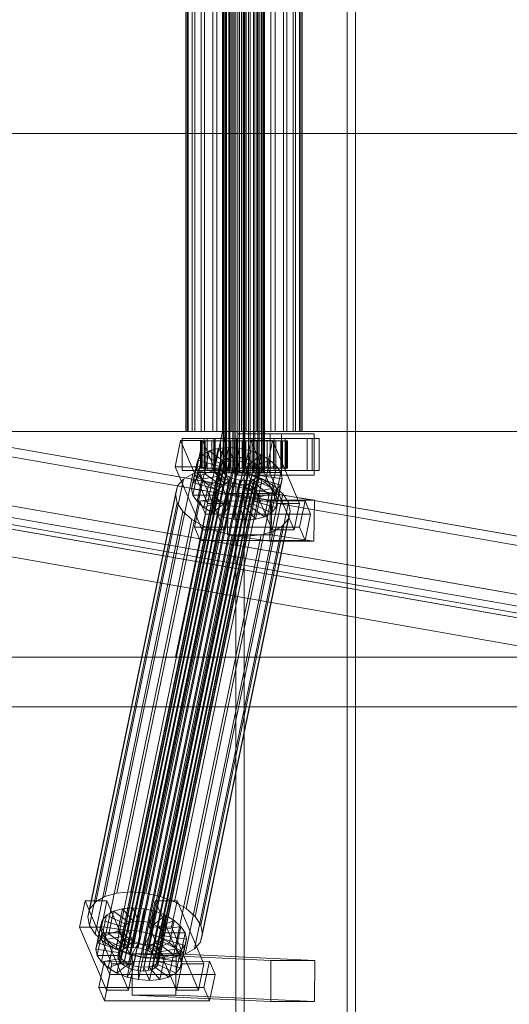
# Model space of a CAD drawing. Header units: millimetres. Extents: x -4395 to 65662, y -65530 to 6847.
# Tile 644 of 656: x 20965 to 21178, y -18380 to -17950. Entities that reach past the tile are written whole.
import ezdxf

# ---------------------------------------------------------------- set-up
doc = ezdxf.new("R2010")
doc.units = ezdxf.units.MM
doc.layers.add('superior_C02', color=7, linetype='Continuous', lineweight=0)
doc.layers.add('superior_C07', color=7, linetype='Continuous', lineweight=0)

msp = doc.modelspace()

# ---------------------------------------------------------------- linework, layer by layer
at = {"layer": 'superior_C02'}
for p, q in [((21058.851, -17575), (21058.851, -18425)), ((21062.427, -18425), (21062.427, -17575)), ((21107.342, -18425), (21107.342, -17575)), ((21110.918, -17575), (21110.918, -18425)), ((21053.359, -18148), (21053.359, -17852)), ((21053.571, -18148), (21053.571, -17852)), ((21053.761, -18148), (21053.761, -17852)), ((21054.38, -18148), (21054.38, -17852)), ((21054.748, -18148), (21054.748, -17852)), ((21055.733, -18148), (21055.733, -17852)), ((21056.253, -18148), (21056.253, -17852)), ((21057.537, -18148), (21057.537, -17852)), ((21058.174, -18148), (21058.174, -17852)), ((21059.669, -18148), (21059.669, -17852)), ((21060.379, -18148), (21060.379, -17852)), ((21061.984, -18148), (21061.984, -17852)), ((21062.719, -18148), (21062.719, -17852)), ((21064.324, -18148), (21064.324, -17852)), ((21065.034, -18148), (21065.034, -17852)), ((21066.53, -18148), (21066.53, -17852)), ((21067.166, -18148), (21067.166, -17852)), ((21068.451, -18148), (21068.451, -17852)), ((21068.97, -18148), (21068.97, -17852)), ((21069.956, -18148), (21069.956, -17852)), ((21070.323, -18148), (21070.323, -17852)), ((21070.943, -17852), (21070.943, -18148)), ((21071.133, -18148), (21071.133, -17852)), ((21071.344, -18148), (21071.344, -17852)), ((21036.973, -18130), (21036.973, -17870)), ((21037.569, -18130), (21037.569, -17870)), ((21038.106, -18130), (21038.106, -17870)), ((21039.854, -18130), (21039.854, -17870)), ((21040.892, -18130), (21040.892, -17870)), ((21043.673, -18130), (21043.673, -17870)), ((21045.14, -18130), (21045.14, -17870)), ((21048.764, -18130), (21048.764, -17870)), ((21050.561, -18130), (21050.561, -17870)), ((21053.003, -17870), (21053.003, -18000)), ((21054.781, -18000), (21054.781, -17870)), ((21054.781, -18130), (21054.781, -17870)), ((21056.785, -18130), (21056.785, -17870)), ((21061.314, -18130), (21061.314, -17870)), ((21063.389, -18130), (21063.389, -17870)), ((21067.918, -18130), (21067.918, -17870)), ((21069.922, -18130), (21069.922, -17870)), ((21074.143, -18130), (21074.143, -17870)), ((21075.94, -18130), (21075.94, -17870)), ((21079.564, -18130), (21079.564, -17870)), ((21081.031, -18130), (21081.031, -17870)), ((21083.812, -18130), (21083.812, -17870)), ((21084.849, -18130), (21084.849, -17870)), ((21086.597, -17870), (21086.597, -18130)), ((21087.134, -18130), (21087.134, -17870)), ((21087.731, -18130), (21087.731, -17870)), ((20117.046, -18000), (21053.003, -18000)), ((21054.781, -18000), (20118.824, -18000)), ((21053.003, -18000), (21053.003, -18130)), ((21053.003, -18000), (21988.96, -18000)), ((21054.781, -18130), (21054.781, -18000)), ((21990.738, -18000), (21054.781, -18000)), ((20117.046, -18130), (21053.003, -18130)), ((21054.781, -18130), (20118.824, -18130)), ((21053.003, -18130), (21032.6, -18228.298)), ((21034.379, -18228.298), (21054.781, -18130)), ((21038.106, -18130), (21036.973, -18130)), ((21036.973, -18130), (21037.569, -18130)), ((21037.569, -18130), (21039.854, -18130)), ((21040.892, -18130), (21038.106, -18130)), ((21039.854, -18130), (21043.673, -18130)), ((21045.14, -18130), (21040.892, -18130)), ((21043.673, -18130), (21048.764, -18130)), ((21050.561, -18130), (21045.14, -18130)), ((21048.764, -18130), (21054.781, -18130)), ((21056.785, -18130), (21050.561, -18130)), ((21053.003, -18130), (21988.96, -18130)), ((21990.738, -18130), (21054.781, -18130)), ((21054.781, -18130), (21061.314, -18130)), ((21063.389, -18130), (21056.785, -18130)), ((21078.752, -18131), (21059.661, -18131)), ((21059.661, -18131), (21059.661, -18149)), ((21073.849, -18131), (21059.661, -18131)), ((21061.314, -18130), (21067.918, -18130)), ((21069.922, -18130), (21063.389, -18130)), ((21067.918, -18130), (21074.143, -18130)), ((21075.94, -18130), (21069.922, -18130)), ((21073.849, -18149), (21073.849, -18131)), ((21073.849, -18131), (21092.94, -18131)), ((21074.143, -18130), (21079.564, -18130)), ((21081.031, -18130), (21075.94, -18130)), ((21078.752, -18149), (21078.752, -18131)), ((21078.752, -18131), (21092.94, -18131)), ((21079.564, -18130), (21083.812, -18130)), ((21084.849, -18130), (21081.031, -18130)), ((21083.812, -18130), (21086.597, -18130)), ((21087.134, -18130), (21084.849, -18130)), ((21086.597, -18130), (21087.731, -18130)), ((21087.731, -18130), (21087.134, -18130)), ((21092.94, -18131), (21092.94, -18149)), ((21034.763, -18133.859), (21032.382, -18145.327)), ((21044.308, -18133.847), (21034.763, -18133.859)), ((21046.513, -18161.391), (21034.763, -18133.859)), ((21044.997, -18133), (21035.451, -18133)), ((21035.451, -18133), (21035.451, -18147)), ((21049.758, -18133), (21035.451, -18133)), ((21041.928, -18145.315), (21044.308, -18133.847)), ((21043.814, -18134), (21043.368, -18134)), ((21043.368, -18134), (21053.359, -18134)), ((21043.368, -18146), (21043.368, -18134)), ((21043.368, -18134), (21044.215, -18134)), ((21045.523, -18134), (21043.814, -18134)), ((21043.814, -18134), (21053.571, -18134)), ((21043.814, -18146), (21043.814, -18134)), ((21044.215, -18134), (21053.761, -18134)), ((21044.215, -18146), (21044.215, -18134)), ((21044.215, -18134), (21046.299, -18134)), ((21044.308, -18133.847), (21056.059, -18161.379)), ((21044.997, -18147), (21044.997, -18133)), ((21044.997, -18133), (21059.303, -18133)), ((21048.379, -18134), (21045.523, -18134)), ((21045.523, -18134), (21054.38, -18134)), ((21045.523, -18146), (21045.523, -18134)), ((21092.116, -18133), (21046.298, -18133)), ((21046.298, -18133), (21046.298, -18147)), ((21049.278, -18133), (21046.298, -18133)), ((21046.299, -18134), (21054.748, -18134)), ((21046.299, -18146), (21046.299, -18134)), ((21046.299, -18134), (21049.477, -18134)), ((21052.188, -18134), (21048.379, -18134)), ((21048.379, -18134), (21055.733, -18134)), ((21048.379, -18146), (21048.379, -18134)), ((21049.278, -18147), (21049.278, -18133)), ((21049.278, -18133), (21095.097, -18133)), ((21049.477, -18134), (21056.253, -18134)), ((21049.477, -18146), (21049.477, -18134)), ((21049.477, -18134), (21053.532, -18134)), ((21049.758, -18147), (21049.758, -18133)), ((21049.758, -18133), (21059.303, -18133)), ((21056.689, -18134), (21052.188, -18134)), ((21052.188, -18134), (21057.537, -18134)), ((21052.188, -18146), (21052.188, -18134)), ((21053.359, -18134), (21053.571, -18134)), ((21053.359, -18134), (21053.359, -18146)), ((21053.761, -18134), (21053.359, -18134)), ((21053.532, -18134), (21058.174, -18134)), ((21053.532, -18146), (21053.532, -18134)), ((21053.532, -18134), (21058.188, -18134)), ((21053.571, -18134), (21054.38, -18134)), ((21053.571, -18134), (21053.571, -18146)), ((21053.761, -18134), (21053.761, -18146)), ((21054.748, -18134), (21053.761, -18134)), ((21054.38, -18134), (21055.733, -18134)), ((21054.38, -18134), (21054.38, -18146)), ((21054.748, -18134), (21054.748, -18146)), ((21056.253, -18134), (21054.748, -18134)), ((21055.733, -18134), (21057.537, -18134)), ((21055.733, -18134), (21055.733, -18146)), ((21056.253, -18134), (21056.253, -18146)), ((21058.174, -18134), (21056.253, -18134)), ((21061.576, -18134), (21056.689, -18134)), ((21056.689, -18134), (21059.669, -18134)), ((21056.689, -18146), (21056.689, -18134)), ((21057.537, -18134), (21059.669, -18134)), ((21057.537, -18134), (21057.537, -18146)), ((21058.174, -18134), (21058.174, -18146)), ((21060.379, -18134), (21058.174, -18134)), ((21058.188, -18134), (21060.379, -18134)), ((21058.188, -18146), (21058.188, -18134)), ((21058.188, -18134), (21063.128, -18134)), ((21059.303, -18133), (21059.303, -18147)), ((21059.669, -18134), (21061.984, -18134)), ((21059.669, -18134), (21059.669, -18146)), ((21060.379, -18134), (21060.379, -18146)), ((21062.719, -18134), (21060.379, -18134)), ((21066.516, -18134), (21061.576, -18134)), ((21061.576, -18134), (21061.984, -18134)), ((21061.576, -18146), (21061.576, -18134)), ((21061.984, -18134), (21064.324, -18134)), ((21061.984, -18134), (21061.984, -18146)), ((21063.128, -18134), (21062.719, -18134)), ((21062.719, -18134), (21062.719, -18146)), ((21065.034, -18134), (21062.719, -18134)), ((21065.308, -18133.821), (21062.928, -18145.289)), ((21063.128, -18146), (21063.128, -18134)), ((21063.128, -18134), (21068.015, -18134)), ((21066.516, -18134), (21064.324, -18134)), ((21064.324, -18134), (21066.53, -18134)), ((21064.324, -18134), (21064.324, -18146)), ((21068.015, -18134), (21065.034, -18134)), ((21065.034, -18134), (21065.034, -18146)), ((21067.166, -18134), (21065.034, -18134)), ((21074.854, -18133.809), (21065.308, -18133.821)), ((21077.059, -18161.353), (21065.308, -18133.821)), ((21075.542, -18133), (21065.997, -18133)), ((21065.997, -18133), (21065.997, -18147)), ((21080.303, -18133), (21065.997, -18133)), ((21071.172, -18134), (21066.516, -18134)), ((21066.516, -18146), (21066.516, -18134)), ((21071.172, -18134), (21066.53, -18134)), ((21066.53, -18134), (21068.451, -18134)), ((21066.53, -18134), (21066.53, -18146)), ((21072.516, -18134), (21067.166, -18134)), ((21067.166, -18134), (21067.166, -18146)), ((21068.97, -18134), (21067.166, -18134)), ((21068.015, -18146), (21068.015, -18134)), ((21068.015, -18134), (21072.516, -18134)), ((21075.227, -18134), (21068.451, -18134)), ((21068.451, -18134), (21069.956, -18134)), ((21068.451, -18134), (21068.451, -18146)), ((21076.324, -18134), (21068.97, -18134)), ((21068.97, -18134), (21068.97, -18146)), ((21070.323, -18134), (21068.97, -18134)), ((21078.405, -18134), (21069.956, -18134)), ((21069.956, -18134), (21070.943, -18134)), ((21069.956, -18134), (21069.956, -18146)), ((21079.181, -18134), (21070.323, -18134)), ((21070.323, -18134), (21070.323, -18146)), ((21071.133, -18134), (21070.323, -18134)), ((21070.943, -18134), (21080.488, -18134)), ((21070.943, -18146), (21070.943, -18134)), ((21070.943, -18134), (21071.344, -18134)), ((21080.89, -18134), (21071.133, -18134)), ((21071.133, -18134), (21071.133, -18146)), ((21071.344, -18134), (21071.133, -18134)), ((21075.227, -18134), (21071.172, -18134)), ((21071.172, -18146), (21071.172, -18134)), ((21081.336, -18134), (21071.344, -18134)), ((21071.344, -18134), (21071.344, -18146)), ((21072.473, -18145.277), (21074.854, -18133.809)), ((21072.516, -18146), (21072.516, -18134)), ((21072.516, -18134), (21076.324, -18134)), ((21074.854, -18133.809), (21086.604, -18161.341)), ((21078.405, -18134), (21075.227, -18134)), ((21075.227, -18146), (21075.227, -18134)), ((21075.542, -18147), (21075.542, -18133)), ((21075.542, -18133), (21089.849, -18133)), ((21076.324, -18146), (21076.324, -18134)), ((21076.324, -18134), (21079.181, -18134)), ((21080.488, -18134), (21078.405, -18134)), ((21078.405, -18146), (21078.405, -18134)), ((21079.181, -18146), (21079.181, -18134)), ((21079.181, -18134), (21080.89, -18134)), ((21080.303, -18147), (21080.303, -18133)), ((21080.303, -18133), (21089.849, -18133)), ((21080.488, -18134), (21080.488, -18146)), ((21081.336, -18134), (21080.488, -18134)), ((21080.89, -18146), (21080.89, -18134)), ((21080.89, -18134), (21081.336, -18134)), ((21081.336, -18146), (21081.336, -18134)), ((21089.849, -18133), (21089.849, -18147)), ((21092.116, -18147), (21092.116, -18133)), ((21092.116, -18133), (21095.097, -18133)), ((21095.097, -18133), (21095.097, -18147)), ((21042.115, -18149.985), (21044.155, -18140.156)), ((21044.155, -18140.156), (21042.236, -18142.416)), ((21047.172, -18138.419), (21044.155, -18140.156)), ((21044.155, -18140.156), (21052.636, -18144.203)), ((21045.132, -18148.249), (21047.172, -18138.419)), ((21051.082, -18137.325), (21047.172, -18138.419)), ((21047.172, -18138.419), (21054.065, -18143.38)), ((21049.042, -18147.155), (21051.082, -18137.325)), ((21055.617, -18136.948), (21051.082, -18137.325)), ((21051.082, -18137.325), (21055.917, -18142.862)), ((21053.577, -18146.777), (21055.617, -18136.948)), ((21060.47, -18137.313), (21055.617, -18136.948)), ((21055.617, -18136.948), (21058.065, -18142.683)), ((21058.43, -18147.143), (21060.47, -18137.313)), ((21060.47, -18137.313), (21060.364, -18142.856)), ((21065.309, -18138.396), (21060.47, -18137.313)), ((21065.309, -18138.396), (21062.656, -18143.369)), ((21063.269, -18148.226), (21065.309, -18138.396)), ((21069.804, -18140.123), (21064.785, -18144.188)), ((21069.804, -18140.123), (21065.309, -18138.396)), ((21067.764, -18149.953), (21069.804, -18140.123)), ((21073.65, -18142.377), (21069.804, -18140.123)), ((21007.365, -18358.68), (21051.74, -18144.881)), ((21007.692, -18357.434), (21052.067, -18143.635)), ((21008.601, -18356.363), (21052.976, -18142.565)), ((21010.03, -18355.541), (21054.405, -18141.742)), ((21011.882, -18355.022), (21056.257, -18141.224)), ((21014.03, -18354.844), (21058.405, -18141.045)), ((21016.329, -18355.017), (21060.704, -18141.218)), ((21018.621, -18355.53), (21062.996, -18141.731)), ((21020.75, -18356.348), (21065.126, -18142.549)), ((21022.572, -18357.415), (21066.947, -18143.617)), ((21023.961, -18358.659), (21068.337, -18144.861)), ((21039.506, -18154.877), (21041.546, -18145.047)), ((21040.196, -18152.246), (21042.236, -18142.416)), ((21042.236, -18142.416), (21041.546, -18145.047)), ((21041.546, -18145.047), (21051.4, -18146.52)), ((21041.546, -18145.047), (21042.132, -18147.868)), ((21042.236, -18142.416), (21051.727, -18145.274)), ((21052.636, -18144.203), (21050.596, -18154.033)), ((21051.727, -18145.274), (21052.636, -18144.203)), ((21052.067, -18143.635), (21051.74, -18144.881)), ((21051.74, -18144.881), (21052.018, -18146.218)), ((21054.065, -18143.38), (21052.025, -18153.21)), ((21052.976, -18142.565), (21052.067, -18143.635)), ((21052.636, -18144.203), (21054.065, -18143.38)), ((21054.405, -18141.742), (21052.976, -18142.565)), ((21055.917, -18142.862), (21053.877, -18152.692)), ((21054.065, -18143.38), (21055.917, -18142.862)), ((21056.257, -18141.224), (21054.405, -18141.742)), ((21055.917, -18142.862), (21058.065, -18142.683)), ((21058.065, -18142.683), (21056.025, -18152.513)), ((21058.405, -18141.045), (21056.257, -18141.224)), ((21058.065, -18142.683), (21060.364, -18142.856)), ((21060.364, -18142.856), (21058.324, -18152.686)), ((21060.704, -18141.218), (21058.405, -18141.045)), ((21060.364, -18142.856), (21062.656, -18143.369)), ((21062.656, -18143.369), (21060.616, -18153.199)), ((21062.996, -18141.731), (21060.704, -18141.218)), ((21062.656, -18143.369), (21064.785, -18144.188)), ((21064.785, -18144.188), (21062.745, -18154.017)), ((21065.126, -18142.549), (21062.996, -18141.731)), ((21064.785, -18144.188), (21066.607, -18145.255)), ((21066.947, -18143.617), (21065.126, -18142.549)), ((21073.65, -18142.377), (21066.607, -18145.255)), ((21068.337, -18144.861), (21066.947, -18143.617)), ((21076.583, -18145.003), (21067.997, -18146.499)), ((21069.2, -18146.196), (21068.337, -18144.861)), ((21071.609, -18152.207), (21073.65, -18142.377)), ((21076.583, -18145.003), (21073.65, -18142.377)), ((21074.543, -18154.833), (21076.583, -18145.003)), ((21078.405, -18147.823), (21076.583, -18145.003)), ((21001.786, -18332.659), (21040.041, -18148.35)), ((21007.012, -18331.197), (21045.267, -18146.887)), ((21007.642, -18360.017), (21052.018, -18146.218)), ((21008.505, -18361.352), (21052.881, -18147.554)), ((21009.895, -18362.596), (21054.27, -18148.798)), ((21013.076, -18330.692), (21051.33, -18146.383)), ((21019.563, -18331.181), (21057.817, -18146.872)), ((21024.775, -18362.578), (21069.15, -18148.779)), ((21069.2, -18146.196), (21024.824, -18359.995)), ((21025.102, -18361.332), (21069.477, -18147.533)), ((21026.031, -18332.629), (21064.286, -18148.32)), ((21032.382, -18145.327), (21041.928, -18145.315)), ((21032.382, -18145.327), (21044.133, -18172.859)), ((21035.451, -18147), (21044.997, -18147)), ((21035.451, -18147), (21049.758, -18147)), ((21040.041, -18148.35), (21036.007, -18150.672)), ((21045.267, -18146.887), (21040.041, -18148.35)), ((21040.092, -18157.698), (21042.132, -18147.868)), ((21053.678, -18172.847), (21041.928, -18145.315)), ((21042.115, -18149.985), (21045.132, -18148.249)), ((21042.132, -18147.868), (21051.678, -18147.856)), ((21042.132, -18147.868), (21043.954, -18150.688)), ((21053.359, -18146), (21043.368, -18146)), ((21043.368, -18146), (21043.814, -18146)), ((21044.215, -18146), (21043.368, -18146)), ((21053.571, -18146), (21043.814, -18146)), ((21043.814, -18146), (21045.523, -18146)), ((21043.954, -18150.688), (21052.541, -18149.192)), ((21053.761, -18146), (21044.215, -18146)), ((21046.299, -18146), (21044.215, -18146)), ((21059.303, -18147), (21044.997, -18147)), ((21045.132, -18148.249), (21049.042, -18147.155)), ((21052.025, -18153.21), (21045.132, -18148.249)), ((21051.33, -18146.383), (21045.267, -18146.887)), ((21054.38, -18146), (21045.523, -18146)), ((21045.523, -18146), (21048.379, -18146)), ((21046.298, -18147), (21092.116, -18147)), ((21046.298, -18147), (21049.278, -18147)), ((21054.748, -18146), (21046.299, -18146)), ((21049.477, -18146), (21046.299, -18146)), ((21055.733, -18146), (21048.379, -18146)), ((21048.379, -18146), (21052.188, -18146)), ((21049.042, -18147.155), (21053.577, -18146.777)), ((21053.877, -18152.692), (21049.042, -18147.155)), ((21095.097, -18147), (21049.278, -18147)), ((21051.4, -18146.52), (21049.36, -18156.35)), ((21056.253, -18146), (21049.477, -18146)), ((21053.532, -18146), (21049.477, -18146)), ((21051.678, -18147.856), (21049.637, -18157.686)), ((21051.727, -18145.274), (21049.687, -18155.103)), ((21059.303, -18147), (21049.758, -18147)), ((21052.541, -18149.192), (21050.5, -18159.022)), ((21057.817, -18146.872), (21051.33, -18146.383)), ((21051.4, -18146.52), (21051.727, -18145.274)), ((21051.678, -18147.856), (21051.4, -18146.52)), ((21052.541, -18149.192), (21051.678, -18147.856)), ((21052.018, -18146.218), (21052.881, -18147.554)), ((21057.537, -18146), (21052.188, -18146)), ((21052.188, -18146), (21056.689, -18146)), ((21053.93, -18150.436), (21052.541, -18149.192)), ((21052.881, -18147.554), (21054.27, -18148.798)), ((21053.571, -18146), (21053.359, -18146)), ((21053.359, -18146), (21053.761, -18146)), ((21053.761, -18148), (21053.359, -18148)), ((21053.359, -18148), (21053.571, -18148)), ((21058.174, -18146), (21053.532, -18146)), ((21058.188, -18146), (21053.532, -18146)), ((21054.38, -18146), (21053.571, -18146)), ((21053.571, -18148), (21054.38, -18148)), ((21056.025, -18152.513), (21053.577, -18146.777)), ((21053.577, -18146.777), (21058.43, -18147.143)), ((21053.761, -18146), (21054.748, -18146)), ((21054.748, -18148), (21053.761, -18148)), ((21054.27, -18148.798), (21056.092, -18149.865)), ((21055.733, -18146), (21054.38, -18146)), ((21054.38, -18148), (21055.733, -18148)), ((21054.748, -18146), (21056.253, -18146)), ((21056.253, -18148), (21054.748, -18148)), ((21057.537, -18146), (21055.733, -18146)), ((21055.733, -18148), (21057.537, -18148)), ((21056.253, -18146), (21058.174, -18146)), ((21058.174, -18148), (21056.253, -18148)), ((21059.669, -18146), (21056.689, -18146)), ((21056.689, -18146), (21061.576, -18146)), ((21059.669, -18146), (21057.537, -18146)), ((21057.537, -18148), (21059.669, -18148)), ((21064.286, -18148.32), (21057.817, -18146.872)), ((21058.174, -18146), (21060.379, -18146)), ((21060.379, -18148), (21058.174, -18148)), ((21060.379, -18146), (21058.188, -18146)), ((21063.128, -18146), (21058.188, -18146)), ((21058.324, -18152.686), (21058.43, -18147.143)), ((21058.43, -18147.143), (21063.269, -18148.226)), ((21059.661, -18149), (21078.752, -18149)), ((21073.849, -18149), (21059.661, -18149)), ((21061.984, -18146), (21059.669, -18146)), ((21059.669, -18148), (21061.984, -18148)), ((21060.379, -18146), (21062.719, -18146)), ((21062.719, -18148), (21060.379, -18148)), ((21060.616, -18153.199), (21063.269, -18148.226)), ((21061.984, -18146), (21061.576, -18146)), ((21061.576, -18146), (21066.516, -18146)), ((21064.324, -18146), (21061.984, -18146)), ((21061.984, -18148), (21064.324, -18148)), ((21062.719, -18146), (21063.128, -18146)), ((21062.719, -18146), (21065.034, -18146)), ((21065.034, -18148), (21062.719, -18148)), ((21062.928, -18145.289), (21072.473, -18145.277)), ((21062.928, -18145.289), (21074.679, -18172.821)), ((21068.015, -18146), (21063.128, -18146)), ((21063.269, -18148.226), (21067.764, -18149.953)), ((21070.296, -18150.629), (21064.286, -18148.32)), ((21066.53, -18146), (21064.324, -18146)), ((21064.324, -18146), (21066.516, -18146)), ((21064.324, -18148), (21066.53, -18148)), ((21066.607, -18145.255), (21064.567, -18155.085)), ((21065.034, -18146), (21068.015, -18146)), ((21065.034, -18146), (21067.166, -18146)), ((21067.166, -18148), (21065.034, -18148)), ((21067.997, -18146.499), (21065.956, -18156.329)), ((21065.997, -18147), (21075.542, -18147)), ((21065.997, -18147), (21080.303, -18147)), ((21066.516, -18146), (21071.172, -18146)), ((21068.451, -18146), (21066.53, -18146)), ((21066.53, -18146), (21071.172, -18146)), ((21066.53, -18148), (21068.451, -18148)), ((21066.607, -18145.255), (21067.997, -18146.499)), ((21066.819, -18157.665), (21068.86, -18147.835)), ((21069.137, -18149.171), (21067.097, -18159.001)), ((21067.166, -18146), (21072.516, -18146)), ((21067.166, -18146), (21068.97, -18146)), ((21068.97, -18148), (21067.166, -18148)), ((21067.997, -18146.499), (21068.86, -18147.835)), ((21072.516, -18146), (21068.015, -18146)), ((21068.241, -18149.85), (21069.15, -18148.779)), ((21069.956, -18146), (21068.451, -18146)), ((21068.451, -18146), (21075.227, -18146)), ((21068.451, -18148), (21069.956, -18148)), ((21069.137, -18149.171), (21068.81, -18150.417)), ((21068.86, -18147.835), (21078.405, -18147.823)), ((21068.86, -18147.835), (21069.137, -18149.171)), ((21068.97, -18146), (21076.324, -18146)), ((21068.97, -18146), (21070.323, -18146)), ((21070.323, -18148), (21068.97, -18148)), ((21078.991, -18150.644), (21069.137, -18149.171)), ((21069.15, -18148.779), (21069.477, -18147.533)), ((21069.477, -18147.533), (21069.2, -18146.196)), ((21070.943, -18146), (21069.956, -18146)), ((21069.956, -18146), (21078.405, -18146)), ((21069.956, -18148), (21070.943, -18148)), ((21070.323, -18146), (21079.181, -18146)), ((21070.323, -18146), (21071.133, -18146)), ((21071.133, -18148), (21070.323, -18148)), ((21080.488, -18146), (21070.943, -18146)), ((21071.344, -18146), (21070.943, -18146)), ((21070.943, -18148), (21071.344, -18148)), ((21071.133, -18146), (21080.89, -18146)), ((21071.133, -18146), (21071.344, -18146)), ((21071.344, -18148), (21071.133, -18148)), ((21071.172, -18146), (21075.227, -18146)), ((21071.344, -18146), (21081.336, -18146)), ((21084.224, -18172.809), (21072.473, -18145.277)), ((21076.324, -18146), (21072.516, -18146)), ((21092.94, -18149), (21073.849, -18149)), ((21075.227, -18146), (21078.405, -18146)), ((21089.849, -18147), (21075.542, -18147)), ((21079.181, -18146), (21076.324, -18146)), ((21078.405, -18147.823), (21076.365, -18157.653)), ((21078.405, -18146), (21080.488, -18146)), ((21078.991, -18150.644), (21078.405, -18147.823)), ((21092.94, -18149), (21078.752, -18149)), ((21080.89, -18146), (21079.181, -18146)), ((21089.849, -18147), (21080.303, -18147)), ((21080.488, -18146), (21081.336, -18146)), ((21081.336, -18146), (21080.89, -18146)), ((21095.097, -18147), (21092.116, -18147)), ((20997.753, -18334.981), (21036.007, -18150.672)), ((21011.716, -18363.664), (21056.092, -18149.865)), ((21013.846, -18364.482), (21058.221, -18150.683)), ((21016.138, -18364.995), (21060.513, -18151.196)), ((21018.436, -18365.168), (21062.812, -18151.369)), ((21020.585, -18364.989), (21064.96, -18151.191)), ((21022.437, -18364.471), (21066.812, -18150.672)), ((21023.866, -18363.648), (21068.241, -18149.85)), ((21032.041, -18334.938), (21070.296, -18150.629)), ((21036.007, -18150.672), (21033.442, -18153.694)), ((21037.182, -18337.95), (21075.437, -18153.641)), ((21039.506, -18154.877), (21040.196, -18152.246)), ((21040.196, -18152.246), (21042.115, -18149.985)), ((21049.687, -18155.103), (21040.196, -18152.246)), ((21041.914, -18160.518), (21043.954, -18150.688)), ((21050.596, -18154.033), (21042.115, -18149.985)), ((21043.954, -18150.688), (21046.888, -18153.314)), ((21044.847, -18163.144), (21046.888, -18153.314)), ((21046.888, -18153.314), (21053.93, -18150.436)), ((21046.888, -18153.314), (21050.733, -18155.567)), ((21052.025, -18153.21), (21050.596, -18154.033)), ((21050.733, -18155.567), (21055.752, -18151.503)), ((21053.93, -18150.436), (21051.89, -18160.266)), ((21053.877, -18152.692), (21052.025, -18153.21)), ((21055.752, -18151.503), (21053.712, -18161.333)), ((21056.025, -18152.513), (21053.877, -18152.692)), ((21055.752, -18151.503), (21053.93, -18150.436)), ((21055.229, -18157.295), (21057.881, -18152.321)), ((21057.881, -18152.321), (21055.752, -18151.503)), ((21057.881, -18152.321), (21055.841, -18162.151)), ((21058.324, -18152.686), (21056.025, -18152.513)), ((21056.092, -18149.865), (21058.221, -18150.683)), ((21060.173, -18152.835), (21057.881, -18152.321)), ((21060.173, -18152.835), (21058.133, -18162.664)), ((21058.221, -18150.683), (21060.513, -18151.196)), ((21060.616, -18153.199), (21058.324, -18152.686)), ((21060.067, -18158.378), (21060.173, -18152.835)), ((21062.472, -18153.008), (21060.173, -18152.835)), ((21062.472, -18153.008), (21060.432, -18162.837)), ((21060.513, -18151.196), (21062.812, -18151.369)), ((21062.745, -18154.017), (21060.616, -18153.199)), ((21064.62, -18152.829), (21062.472, -18153.008)), ((21064.92, -18158.743), (21062.472, -18153.008)), ((21064.62, -18152.829), (21062.58, -18162.659)), ((21062.745, -18154.017), (21067.764, -18149.953)), ((21062.812, -18151.369), (21064.96, -18151.191)), ((21066.472, -18152.311), (21064.432, -18162.14)), ((21064.567, -18155.085), (21071.609, -18152.207)), ((21066.472, -18152.311), (21064.62, -18152.829)), ((21069.456, -18158.366), (21064.62, -18152.829)), ((21064.96, -18151.191), (21066.812, -18150.672)), ((21067.901, -18151.488), (21065.861, -18161.318)), ((21067.901, -18151.488), (21066.472, -18152.311)), ((21073.365, -18157.272), (21066.472, -18152.311)), ((21068.81, -18150.417), (21066.77, -18160.247)), ((21066.812, -18150.672), (21068.241, -18149.85)), ((21067.764, -18149.953), (21071.609, -18152.207)), ((21068.81, -18150.417), (21067.901, -18151.488)), ((21076.382, -18155.535), (21067.901, -18151.488)), ((21078.301, -18153.275), (21068.81, -18150.417)), ((21075.437, -18153.641), (21070.296, -18150.629)), ((21071.609, -18152.207), (21074.543, -18154.833)), ((21079.358, -18157.152), (21075.437, -18153.641)), ((21076.261, -18163.105), (21078.301, -18153.275)), ((21076.382, -18155.535), (21078.301, -18153.275)), ((21076.951, -18160.474), (21078.991, -18150.644)), ((21078.301, -18153.275), (21078.991, -18150.644)), ((20994.265, -18341.52), (21032.52, -18157.211)), ((20995.187, -18338.003), (21033.442, -18153.694)), ((21033.442, -18153.694), (21032.52, -18157.211)), ((21032.52, -18157.211), (21033.303, -18160.982)), ((21049.36, -18156.35), (21039.506, -18154.877)), ((21040.092, -18157.698), (21039.506, -18154.877)), ((21049.637, -18157.686), (21040.092, -18157.698)), ((21041.914, -18160.518), (21040.092, -18157.698)), ((21041.104, -18341.461), (21079.358, -18157.152)), ((21048.693, -18165.397), (21050.733, -18155.567)), ((21049.687, -18155.103), (21049.36, -18156.35)), ((21049.36, -18156.35), (21049.637, -18157.686)), ((21049.637, -18157.686), (21050.5, -18159.022)), ((21050.596, -18154.033), (21049.687, -18155.103)), ((21050.733, -18155.567), (21055.229, -18157.295)), ((21053.188, -18167.125), (21055.229, -18157.295)), ((21055.458, -18156.962), (21055.21, -18174.943)), ((21055.229, -18157.295), (21060.067, -18158.378)), ((21074.548, -18156.962), (21055.458, -18156.962)), ((21073.966, -18159.83), (21055.458, -18156.962)), ((21064.567, -18155.085), (21062.745, -18154.017)), ((21065.956, -18156.329), (21064.567, -18155.085)), ((21065.956, -18156.329), (21074.543, -18154.833)), ((21066.819, -18157.665), (21065.956, -18156.329)), ((21076.365, -18157.653), (21066.819, -18157.665)), ((21067.097, -18159.001), (21066.819, -18157.665)), ((21069.456, -18158.366), (21073.365, -18157.272)), ((21071.325, -18167.102), (21073.365, -18157.272)), ((21073.365, -18157.272), (21076.382, -18155.535)), ((21074.301, -18174.943), (21074.548, -18156.962)), ((21074.342, -18165.365), (21076.382, -18155.535)), ((21074.543, -18154.833), (21076.365, -18157.653)), ((21074.548, -18156.962), (21093.057, -18159.83)), ((21076.365, -18157.653), (21076.951, -18160.474)), ((21081.794, -18160.922), (21079.358, -18157.152)), ((20995.048, -18345.291), (21033.303, -18160.982)), ((21033.303, -18160.982), (21035.738, -18164.752)), ((21043.16, -18160.247), (21040.78, -18171.715)), ((21050.5, -18159.022), (21041.914, -18160.518)), ((21044.847, -18163.144), (21041.914, -18160.518)), ((21088.978, -18160.19), (21043.16, -18160.247)), ((21045.608, -18165.983), (21043.16, -18160.247)), ((21081.794, -18160.922), (21043.539, -18345.231)), ((21044.133, -18172.859), (21046.513, -18161.391)), ((21051.89, -18160.266), (21044.847, -18163.144)), ((21046.513, -18161.391), (21056.059, -18161.379)), ((21053.712, -18161.333), (21048.693, -18165.397)), ((21050.5, -18159.022), (21051.89, -18160.266)), ((21051.89, -18160.266), (21053.712, -18161.333)), ((21055.841, -18162.151), (21053.188, -18167.125)), ((21056.059, -18161.379), (21053.678, -18172.847)), ((21053.712, -18161.333), (21055.841, -18162.151)), ((21055.841, -18162.151), (21058.133, -18162.664)), ((21058.027, -18168.208), (21060.067, -18158.378)), ((21060.067, -18158.378), (21064.92, -18158.743)), ((21062.58, -18162.659), (21064.432, -18162.14)), ((21062.88, -18168.573), (21064.92, -18158.743)), ((21064.432, -18162.14), (21065.861, -18161.318)), ((21064.432, -18162.14), (21071.325, -18167.102)), ((21064.92, -18158.743), (21069.456, -18158.366)), ((21065.861, -18161.318), (21066.77, -18160.247)), ((21065.861, -18161.318), (21074.342, -18165.365)), ((21066.77, -18160.247), (21067.097, -18159.001)), ((21066.77, -18160.247), (21076.261, -18163.105)), ((21067.097, -18159.001), (21076.951, -18160.474)), ((21067.415, -18168.196), (21069.456, -18158.366)), ((21073.719, -18177.811), (21073.966, -18159.83)), ((21073.966, -18159.83), (21093.057, -18159.83)), ((21074.679, -18172.821), (21077.059, -18161.353)), ((21076.951, -18160.474), (21076.261, -18163.105)), ((21077.059, -18161.353), (21086.604, -18161.341)), ((21082.577, -18164.693), (21081.794, -18160.922)), ((21086.604, -18161.341), (21084.224, -18172.809)), ((21086.598, -18171.658), (21088.978, -18160.19)), ((21088.978, -18160.19), (21091.426, -18165.926)), ((21093.057, -18159.83), (21092.81, -18177.811)), ((20997.484, -18349.061), (21035.738, -18164.752)), ((21035.738, -18164.752), (21039.66, -18168.263)), ((21043.228, -18177.451), (21045.608, -18165.983)), ((21044.322, -18349.002), (21082.577, -18164.693)), ((21048.693, -18165.397), (21044.847, -18163.144)), ((21045.608, -18165.983), (21091.426, -18165.926)), ((21053.188, -18167.125), (21048.693, -18165.397)), ((21058.133, -18162.664), (21058.027, -18168.208)), ((21058.133, -18162.664), (21060.432, -18162.837)), ((21060.432, -18162.837), (21062.58, -18162.659)), ((21060.432, -18162.837), (21062.88, -18168.573)), ((21062.58, -18162.659), (21067.415, -18168.196)), ((21074.342, -18165.365), (21071.325, -18167.102)), ((21076.261, -18163.105), (21074.342, -18165.365)), ((21081.655, -18168.21), (21082.577, -18164.693)), ((21091.426, -18165.926), (21089.046, -18177.394)), ((21001.405, -18352.572), (21039.66, -18168.263)), ((21039.66, -18168.263), (21044.801, -18171.275)), ((21043.4, -18352.519), (21081.655, -18168.21)), ((21058.027, -18168.208), (21053.188, -18167.125)), ((21062.88, -18168.573), (21058.027, -18168.208)), ((21067.415, -18168.196), (21062.88, -18168.573)), ((21071.325, -18167.102), (21067.415, -18168.196)), ((21079.089, -18171.232), (21081.655, -18168.21)), ((21006.546, -18355.584), (21044.801, -18171.275)), ((21012.556, -18357.893), (21050.811, -18173.584)), ((21019.025, -18359.341), (21057.279, -18175.032)), ((21031.575, -18359.326), (21069.83, -18175.016)), ((21036.801, -18357.863), (21075.056, -18173.554)), ((21040.78, -18171.715), (21086.598, -18171.658)), ((21040.78, -18171.715), (21043.228, -18177.451)), ((21040.835, -18355.541), (21079.089, -18171.232)), ((21053.678, -18172.847), (21044.133, -18172.859)), ((21044.801, -18171.275), (21050.811, -18173.584)), ((21050.811, -18173.584), (21057.279, -18175.032)), ((21055.21, -18174.943), (21074.301, -18174.943)), ((21073.719, -18177.811), (21055.21, -18174.943)), ((21057.279, -18175.032), (21063.766, -18175.521)), ((21063.766, -18175.521), (21069.83, -18175.016)), ((21069.83, -18175.016), (21075.056, -18173.554)), ((21092.81, -18177.811), (21074.301, -18174.943)), ((21084.224, -18172.809), (21074.679, -18172.821)), ((21075.056, -18173.554), (21079.089, -18171.232)), ((21089.046, -18177.394), (21086.598, -18171.658)), ((21025.512, -18359.83), (21063.766, -18175.521)), ((21089.046, -18177.394), (21043.228, -18177.451)), ((21092.81, -18177.811), (21073.719, -18177.811)), ((21032.6, -18228.298), (20096.643, -18228.298)), ((20098.422, -18228.298), (21034.379, -18228.298)), ((21032.6, -18228.298), (21034.379, -18228.298)), ((21968.557, -18228.298), (21032.6, -18228.298)), ((21034.379, -18228.298), (21970.336, -18228.298)), ((24634.01, -18250), (15575.415, -18250)), ((15576.913, -18250), (24635.508, -18250)), ((20997.753, -18334.981), (21001.786, -18332.659)), ((21001.786, -18332.659), (21007.012, -18331.197)), ((21007.012, -18331.197), (21013.076, -18330.692)), ((21013.076, -18330.692), (21019.563, -18331.181)), ((21019.563, -18331.181), (21026.031, -18332.629)), ((21026.031, -18332.629), (21032.041, -18334.938)), ((20993.108, -18334.551), (20990.727, -18346.02)), ((21002.653, -18334.539), (20993.108, -18334.551)), ((21004.858, -18362.083), (20993.108, -18334.551)), ((20994.265, -18341.52), (20995.187, -18338.003)), ((20995.187, -18338.003), (20997.753, -18334.981)), ((21000.273, -18346.008), (21002.653, -18334.539)), ((21002.653, -18334.539), (21014.404, -18362.071)), ((21009.427, -18338.017), (21005.517, -18339.111)), ((21007.386, -18347.847), (21009.427, -18338.017)), ((21013.962, -18337.64), (21009.427, -18338.017)), ((21009.427, -18338.017), (21014.262, -18343.554)), ((21011.922, -18347.47), (21013.962, -18337.64)), ((21018.815, -18338.005), (21013.962, -18337.64)), ((21013.962, -18337.64), (21016.41, -18343.376)), ((21016.775, -18347.835), (21018.815, -18338.005)), ((21018.815, -18338.005), (21018.709, -18343.549)), ((21023.654, -18339.088), (21018.815, -18338.005)), ((21023.653, -18334.513), (21021.273, -18345.981)), ((21033.199, -18334.501), (21023.653, -18334.513)), ((21035.404, -18362.045), (21023.653, -18334.513)), ((21030.818, -18345.969), (21033.199, -18334.501)), ((21032.041, -18334.938), (21037.182, -18337.95)), ((21033.199, -18334.501), (21044.949, -18362.033)), ((21037.182, -18337.95), (21041.104, -18341.461)), ((20995.048, -18345.291), (20994.265, -18341.52)), ((21000.46, -18350.678), (21002.5, -18340.848)), ((21002.5, -18340.848), (21000.581, -18343.108)), ((21005.517, -18339.111), (21002.5, -18340.848)), ((21002.5, -18340.848), (21010.981, -18344.895)), ((21003.477, -18348.941), (21005.517, -18339.111)), ((21005.517, -18339.111), (21012.41, -18344.073)), ((21023.654, -18339.088), (21021.001, -18344.062)), ((21021.613, -18348.918), (21023.654, -18339.088)), ((21028.149, -18340.816), (21023.13, -18344.88)), ((21028.149, -18340.816), (21023.654, -18339.088)), ((21026.109, -18350.645), (21028.149, -18340.816)), ((21031.995, -18343.069), (21028.149, -18340.816)), ((21041.104, -18341.461), (21043.539, -18345.231)), ((20990.727, -18346.02), (21000.273, -18346.008)), ((20990.727, -18346.02), (21002.478, -18373.551)), ((20997.484, -18349.061), (20995.048, -18345.291)), ((20997.851, -18355.569), (20999.891, -18345.739)), ((20998.541, -18352.938), (21000.581, -18343.108)), ((21000.581, -18343.108), (20999.891, -18345.739)), ((20999.891, -18345.739), (21009.745, -18347.212)), ((20999.891, -18345.739), (21000.477, -18348.56)), ((21012.023, -18373.539), (21000.273, -18346.008)), ((21000.581, -18343.108), (21010.072, -18345.966)), ((21010.072, -18345.966), (21008.032, -18355.796)), ((21010.981, -18344.895), (21008.941, -18354.725)), ((21009.745, -18347.212), (21010.072, -18345.966)), ((21010.072, -18345.966), (21010.981, -18344.895)), ((21012.41, -18344.073), (21010.37, -18353.902)), ((21010.981, -18344.895), (21012.41, -18344.073)), ((21014.262, -18343.554), (21012.222, -18353.384)), ((21012.41, -18344.073), (21014.262, -18343.554)), ((21014.262, -18343.554), (21016.41, -18343.376)), ((21016.41, -18343.376), (21014.37, -18353.205)), ((21016.41, -18343.376), (21018.709, -18343.549)), ((21018.709, -18343.549), (21016.669, -18353.378)), ((21018.709, -18343.549), (21021.001, -18344.062)), ((21021.001, -18344.062), (21018.961, -18353.892)), ((21021.001, -18344.062), (21023.13, -18344.88)), ((21023.13, -18344.88), (21021.09, -18354.71)), ((21021.273, -18345.981), (21030.818, -18345.969)), ((21021.273, -18345.981), (21033.023, -18373.513)), ((21024.952, -18345.947), (21022.912, -18355.777)), ((21023.13, -18344.88), (21024.952, -18345.947)), ((21031.995, -18343.069), (21024.952, -18345.947)), ((21024.952, -18345.947), (21026.342, -18347.191)), ((21034.928, -18345.695), (21026.342, -18347.191)), ((21029.954, -18352.899), (21031.995, -18343.069)), ((21042.569, -18373.501), (21030.818, -18345.969)), ((21034.928, -18345.695), (21031.995, -18343.069)), ((21032.888, -18355.525), (21034.928, -18345.695)), ((21036.75, -18348.515), (21034.928, -18345.695)), ((21043.539, -18345.231), (21044.322, -18349.002)), ((21001.405, -18352.572), (20997.484, -18349.061)), ((20998.437, -18358.39), (21000.477, -18348.56)), ((20998.541, -18352.938), (21000.46, -18350.678)), ((21000.46, -18350.678), (21003.477, -18348.941)), ((21008.941, -18354.725), (21000.46, -18350.678)), ((21000.477, -18348.56), (21010.023, -18348.548)), ((21000.477, -18348.56), (21002.299, -18351.38)), ((21002.299, -18351.38), (21010.886, -18349.884)), ((21003.477, -18348.941), (21007.386, -18347.847)), ((21010.37, -18353.902), (21003.477, -18348.941)), ((21007.386, -18347.847), (21011.922, -18347.47)), ((21012.222, -18353.384), (21007.386, -18347.847)), ((21009.745, -18347.212), (21007.705, -18357.042)), ((21010.023, -18348.548), (21007.982, -18358.378)), ((21010.886, -18349.884), (21008.845, -18359.714)), ((21010.023, -18348.548), (21009.745, -18347.212)), ((21010.886, -18349.884), (21010.023, -18348.548)), ((21012.275, -18351.128), (21010.886, -18349.884)), ((21014.37, -18353.205), (21011.922, -18347.47)), ((21011.922, -18347.47), (21016.775, -18347.835)), ((21016.669, -18353.378), (21016.775, -18347.835)), ((21016.775, -18347.835), (21021.613, -18348.918)), ((21018.961, -18353.892), (21021.613, -18348.918)), ((21021.09, -18354.71), (21026.109, -18350.645)), ((21021.613, -18348.918), (21026.109, -18350.645)), ((21026.342, -18347.191), (21024.301, -18357.021)), ((21027.155, -18351.109), (21025.115, -18360.939)), ((21025.164, -18358.357), (21027.204, -18348.527)), ((21027.482, -18349.863), (21025.442, -18359.693)), ((21026.109, -18350.645), (21029.954, -18352.899)), ((21027.155, -18351.109), (21026.246, -18352.18)), ((21026.342, -18347.191), (21027.204, -18348.527)), ((21027.482, -18349.863), (21027.155, -18351.109)), ((21036.646, -18353.967), (21027.155, -18351.109)), ((21027.204, -18348.527), (21036.75, -18348.515)), ((21027.204, -18348.527), (21027.482, -18349.863)), ((21037.336, -18351.336), (21027.482, -18349.863)), ((21036.75, -18348.515), (21034.71, -18358.345)), ((21037.336, -18351.336), (21036.75, -18348.515)), ((21044.322, -18349.002), (21043.4, -18352.519)), ((20997.851, -18355.569), (20998.541, -18352.938)), ((21008.032, -18355.796), (20998.541, -18352.938)), ((21000.259, -18361.21), (21002.299, -18351.38)), ((21006.546, -18355.584), (21001.405, -18352.572)), ((21002.299, -18351.38), (21005.233, -18354.006)), ((21003.192, -18363.836), (21005.233, -18354.006)), ((21005.233, -18354.006), (21012.275, -18351.128)), ((21005.233, -18354.006), (21009.078, -18356.26)), ((21008.941, -18354.725), (21008.032, -18355.796)), ((21010.37, -18353.902), (21008.941, -18354.725)), ((21009.078, -18356.26), (21014.097, -18352.196)), ((21010.03, -18355.541), (21011.882, -18355.022)), ((21012.275, -18351.128), (21010.235, -18360.958)), ((21012.222, -18353.384), (21010.37, -18353.902)), ((21011.882, -18355.022), (21014.03, -18354.844)), ((21014.097, -18352.196), (21012.056, -18362.025)), ((21014.37, -18353.205), (21012.222, -18353.384)), ((21014.097, -18352.196), (21012.275, -18351.128)), ((21013.573, -18357.987), (21016.226, -18353.014)), ((21014.03, -18354.844), (21016.329, -18355.017)), ((21016.226, -18353.014), (21014.097, -18352.196)), ((21016.226, -18353.014), (21014.186, -18362.843)), ((21016.669, -18353.378), (21014.37, -18353.205)), ((21018.518, -18353.527), (21016.226, -18353.014)), ((21016.329, -18355.017), (21018.621, -18355.53)), ((21018.518, -18353.527), (21016.478, -18363.357)), ((21018.961, -18353.892), (21016.669, -18353.378)), ((21018.412, -18359.07), (21018.518, -18353.527)), ((21020.817, -18353.7), (21018.518, -18353.527)), ((21020.817, -18353.7), (21018.777, -18363.53)), ((21021.09, -18354.71), (21018.961, -18353.892)), ((21022.965, -18353.521), (21020.817, -18353.7)), ((21023.265, -18359.436), (21020.817, -18353.7)), ((21022.965, -18353.521), (21020.925, -18363.351)), ((21022.912, -18355.777), (21021.09, -18354.71)), ((21024.817, -18353.003), (21022.777, -18362.833)), ((21022.912, -18355.777), (21029.954, -18352.899)), ((21024.817, -18353.003), (21022.965, -18353.521)), ((21027.8, -18359.058), (21022.965, -18353.521)), ((21026.246, -18352.18), (21024.206, -18362.01)), ((21026.246, -18352.18), (21024.817, -18353.003)), ((21031.71, -18357.964), (21024.817, -18353.003)), ((21034.727, -18356.228), (21026.246, -18352.18)), ((21029.954, -18352.899), (21032.888, -18355.525)), ((21034.606, -18363.797), (21036.646, -18353.967)), ((21034.727, -18356.228), (21036.646, -18353.967)), ((21035.296, -18361.166), (21037.336, -18351.336)), ((21036.646, -18353.967), (21037.336, -18351.336)), ((21043.4, -18352.519), (21040.835, -18355.541)), ((21007.705, -18357.042), (20997.851, -18355.569)), ((20998.437, -18358.39), (20997.851, -18355.569)), ((21007.982, -18358.378), (20998.437, -18358.39)), ((21000.259, -18361.21), (20998.437, -18358.39)), ((21012.556, -18357.893), (21006.546, -18355.584)), ((21007.038, -18366.09), (21009.078, -18356.26)), ((21007.365, -18358.68), (21007.692, -18357.434)), ((21007.642, -18360.017), (21007.365, -18358.68)), ((21007.692, -18357.434), (21008.601, -18356.363)), ((21008.032, -18355.796), (21007.705, -18357.042)), ((21007.705, -18357.042), (21007.982, -18358.378)), ((21007.982, -18358.378), (21008.845, -18359.714)), ((21008.601, -18356.363), (21010.03, -18355.541)), ((21009.078, -18356.26), (21013.573, -18357.987)), ((21011.533, -18367.817), (21013.573, -18357.987)), ((21019.025, -18359.341), (21012.556, -18357.893)), ((21013.573, -18357.987), (21018.412, -18359.07)), ((21013.716, -18357.646), (21013.64, -18375.644)), ((21032.807, -18357.646), (21013.716, -18357.646)), ((21074.109, -18360.514), (21013.716, -18357.646)), ((21016.372, -18368.9), (21018.412, -18359.07)), ((21018.412, -18359.07), (21023.265, -18359.436)), ((21018.621, -18355.53), (21020.75, -18356.348)), ((21025.512, -18359.83), (21019.025, -18359.341)), ((21020.75, -18356.348), (21022.572, -18357.415)), ((21021.225, -18369.265), (21023.265, -18359.436)), ((21022.572, -18357.415), (21023.961, -18358.659)), ((21024.301, -18357.021), (21022.912, -18355.777)), ((21023.265, -18359.436), (21027.8, -18359.058)), ((21023.961, -18358.659), (21024.824, -18359.995)), ((21024.301, -18357.021), (21032.888, -18355.525)), ((21025.164, -18358.357), (21024.301, -18357.021)), ((21025.115, -18360.939), (21025.442, -18359.693)), ((21034.71, -18358.345), (21025.164, -18358.357)), ((21025.442, -18359.693), (21025.164, -18358.357)), ((21025.442, -18359.693), (21035.296, -18361.166)), ((21031.575, -18359.326), (21025.512, -18359.83)), ((21025.76, -18368.888), (21027.8, -18359.058)), ((21027.8, -18359.058), (21031.71, -18357.964)), ((21029.67, -18367.794), (21031.71, -18357.964)), ((21036.801, -18357.863), (21031.575, -18359.326)), ((21031.71, -18357.964), (21034.727, -18356.228)), ((21032.687, -18366.057), (21034.727, -18356.228)), ((21032.731, -18375.644), (21032.807, -18357.646)), ((21032.807, -18357.646), (21093.2, -18360.514)), ((21032.888, -18355.525), (21034.71, -18358.345)), ((21034.71, -18358.345), (21035.296, -18361.166)), ((21040.835, -18355.541), (21036.801, -18357.863)), ((21001.505, -18360.939), (20999.125, -18372.408)), ((21008.845, -18359.714), (21000.259, -18361.21)), ((21003.192, -18363.836), (21000.259, -18361.21)), ((21047.323, -18360.882), (21001.505, -18360.939)), ((21003.953, -18366.675), (21001.505, -18360.939)), ((21002.478, -18373.551), (21004.858, -18362.083)), ((21010.235, -18360.958), (21003.192, -18363.836)), ((21007.038, -18366.09), (21003.192, -18363.836)), ((21004.858, -18362.083), (21014.404, -18362.071)), ((21012.056, -18362.025), (21007.038, -18366.09)), ((21008.505, -18361.352), (21007.642, -18360.017)), ((21009.895, -18362.596), (21008.505, -18361.352)), ((21008.845, -18359.714), (21010.235, -18360.958)), ((21011.716, -18363.664), (21009.895, -18362.596)), ((21010.235, -18360.958), (21012.056, -18362.025)), ((21014.186, -18362.843), (21011.533, -18367.817)), ((21013.846, -18364.482), (21011.716, -18363.664)), ((21014.404, -18362.071), (21012.023, -18373.539)), ((21012.056, -18362.025), (21014.186, -18362.843)), ((21014.186, -18362.843), (21016.478, -18363.357)), ((21016.478, -18363.357), (21016.372, -18368.9)), ((21016.478, -18363.357), (21018.777, -18363.53)), ((21018.777, -18363.53), (21020.925, -18363.351)), ((21018.777, -18363.53), (21021.225, -18369.265)), ((21020.925, -18363.351), (21022.777, -18362.833)), ((21020.925, -18363.351), (21025.76, -18368.888)), ((21023.866, -18363.648), (21022.437, -18364.471)), ((21022.777, -18362.833), (21024.206, -18362.01)), ((21022.777, -18362.833), (21029.67, -18367.794)), ((21024.775, -18362.578), (21023.866, -18363.648)), ((21024.206, -18362.01), (21025.115, -18360.939)), ((21024.206, -18362.01), (21032.687, -18366.057)), ((21025.102, -18361.332), (21024.775, -18362.578)), ((21024.824, -18359.995), (21025.102, -18361.332)), ((21025.115, -18360.939), (21034.606, -18363.797)), ((21034.606, -18363.797), (21032.687, -18366.057)), ((21033.023, -18373.513), (21035.404, -18362.045)), ((21035.296, -18361.166), (21034.606, -18363.797)), ((21035.404, -18362.045), (21044.949, -18362.033)), ((21044.949, -18362.033), (21042.569, -18373.501)), ((21044.943, -18372.35), (21047.323, -18360.882)), ((21047.323, -18360.882), (21049.771, -18366.618)), ((21074.033, -18378.512), (21074.109, -18360.514)), ((21074.109, -18360.514), (21093.2, -18360.514)), ((21093.2, -18360.514), (21093.124, -18378.512)), ((21001.573, -18378.143), (21003.953, -18366.675)), ((21003.953, -18366.675), (21049.771, -18366.618)), ((21011.533, -18367.817), (21007.038, -18366.09)), ((21016.372, -18368.9), (21011.533, -18367.817)), ((21016.138, -18364.995), (21013.846, -18364.482)), ((21018.436, -18365.168), (21016.138, -18364.995)), ((21020.585, -18364.989), (21018.436, -18365.168)), ((21022.437, -18364.471), (21020.585, -18364.989)), ((21029.67, -18367.794), (21025.76, -18368.888)), ((21032.687, -18366.057), (21029.67, -18367.794)), ((21049.771, -18366.618), (21047.391, -18378.086)), ((20999.125, -18372.408), (21044.943, -18372.35)), ((20999.125, -18372.408), (21001.573, -18378.143)), ((21021.225, -18369.265), (21016.372, -18368.9)), ((21025.76, -18368.888), (21021.225, -18369.265)), ((21047.391, -18378.086), (21044.943, -18372.35)), ((21012.023, -18373.539), (21002.478, -18373.551)), ((21013.64, -18375.644), (21032.731, -18375.644)), ((21074.033, -18378.512), (21013.64, -18375.644)), ((21093.124, -18378.512), (21032.731, -18375.644)), ((21042.569, -18373.501), (21033.023, -18373.513)), ((21047.391, -18378.086), (21001.573, -18378.143)), ((21093.124, -18378.512), (21074.033, -18378.512))]:
    msp.add_line(p, q, dxfattribs=at)
at = {"layer": 'superior_C07'}
for p, q in [((19912.211, -17953.073), (26602.846, -19126.05)), ((26604.684, -19126.372), (19914.049, -17953.396)), ((26602.155, -19129.99), (19911.52, -17957.013)), ((26644.814, -19133.408), (19954.179, -17960.431)), ((19953.488, -17964.371), (26644.123, -19137.348)), ((19955.098, -17960.592), (26645.733, -19133.569)), ((26647.571, -19133.891), (19956.936, -17960.915)), ((26598.529, -19150.675), (19907.894, -17977.698)), ((19909.732, -17978.02), (26600.367, -19150.997)), ((26641.416, -19158.193), (19950.781, -17985.217)), ((19952.619, -17985.539), (26643.254, -19158.516)), ((20132.236, -17995.708), (26504.587, -19112.885)), ((26506.425, -19113.207), (20134.074, -17996.031)), ((20004.474, -18004.783), (26564.051, -19154.783)), ((26564.97, -19154.944), (20005.393, -18004.944)), ((20036.027, -18010.314), (26595.604, -19160.314)), ((26596.523, -19160.475), (20036.946, -18010.475)), ((20093.977, -18015.398), (26541.218, -19145.703)), ((26540.7, -19148.658), (20093.459, -18018.353)), ((20104.181, -18020.232), (26551.422, -19150.538)), ((26551.94, -19147.583), (20104.699, -18017.277)), ((20100.637, -18021.641), (26529.156, -19148.665)), ((26530.075, -19148.826), (20101.556, -18021.803)), ((26497.162, -19155.239), (20124.811, -18038.062)), ((20126.649, -18038.385), (26499, -19155.561)), ((20828.799, -18113.766), (21950.282, -18310.38)), ((21949.591, -18314.32), (20828.108, -18117.706)), ((20890.373, -18124.561), (22011.856, -18321.175)), ((22013.694, -18321.497), (20892.211, -18124.883)), ((20891.52, -18128.823), (22013.003, -18325.437)), ((22007.539, -18345.8), (20886.056, -18149.185)), ((20887.894, -18149.508), (22009.377, -18346.122))]:
    msp.add_line(p, q, dxfattribs=at)

doc.saveas('drawing.dxf')
